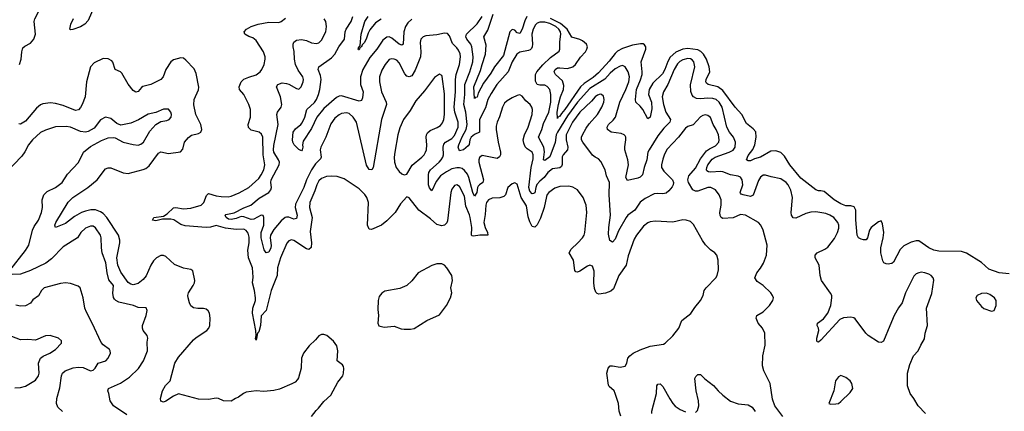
# Model space of a CAD drawing. Header units: inches. Extents: x 2001573 to 2220545, y 644482 to 846830.
# Tile 514 of 656: x 2123065 to 2130912, y 792068 to 795185. Entities that reach past the tile are written whole.
import ezdxf

# ---------------------------------------------------------------- set-up
doc = ezdxf.new("R2010")
doc.units = ezdxf.units.IN
doc.header["$MEASUREMENT"] = 0
doc.layers.add('C1729', color=7, linetype='Continuous')
doc.layers.add('C1739', color=7, linetype='Continuous')

msp = doc.modelspace()

# ---------------------------------------------------------------- linework, layer by layer
at = {"layer": 'C1729', "color": 5}
for points, elevation in [([(2123063.1, 794830), (2123077.8, 794870), (2123080.7, 794930), (2123090, 794960.3), (2123105.1, 794974.9), (2123150, 794998.2), (2123177.6, 795030), (2123190.5, 795070), (2123178.9, 795170), (2123186.5, 795193.5), (2123226.4, 795270), (2123233.8, 795310), (2123237.6, 795370), (2123228.5, 795410), (2123193.9, 795473.9), (2123150, 795528.6), (2123110, 795556.5), (2123070, 795566.8), (2123010, 795542.2)], 320), ([(2123657, 795283), (2123610, 795179.2), (2123583.2, 795150), (2123550, 795127.6), (2123487.8, 795107.8), (2123470, 795104.5), (2123463.7, 795110), (2123471.1, 795150), (2123494, 795194)], 280), ([(2127855.4, 792030), (2127843.5, 792070), (2127838.4, 792130), (2127811.3, 792210), (2127802, 792230), (2127763.9, 792263.9), (2127756.5, 792276.5), (2127744, 792370), (2127754, 792410), (2127771.6, 792428.4), (2127790, 792430.4), (2127850, 792418.4), (2127890, 792427.7), (2127902.7, 792450), (2127912, 792490), (2127926.6, 792510), (2127954.5, 792530), (2128010, 792557.6), (2128090, 792586), (2128196.6, 792603.4), (2128210, 792610.5), (2128270.8, 792669.2), (2128318.7, 792730), (2128342.9, 792790), (2128412.7, 792847.3), (2128445.3, 792894.7), (2128491.8, 792950), (2128511.1, 792988.9), (2128520.7, 793030), (2128535.1, 793050), (2128614, 793130), (2128623.6, 793150), (2128633.4, 793193.4), (2128631.7, 793271.7), (2128620.9, 793310), (2128605.2, 793330), (2128570, 793352), (2128530, 793392.3), (2128506.5, 793426.5), (2128435.7, 793555.7), (2128410, 793578.9), (2128375.3, 793590), (2128350, 793591.1), (2128270, 793572.8), (2128130, 793580.4), (2128090, 793576.4), (2128070, 793568.4), (2128037.4, 793542.6), (2127981.3, 793470), (2127962.1, 793437.9), (2127914.1, 793305.9), (2127899.1, 793230), (2127840.5, 793150), (2127797.2, 793042.8), (2127775.5, 793024.5), (2127732.5, 793007.5), (2127681.4, 793001.4), (2127666.3, 793006.4), (2127656.2, 793016.2), (2127645.1, 793045.1), (2127640.3, 793090), (2127643.3, 793183.3), (2127630, 793222.7), (2127610, 793231.1), (2127590, 793223.1), (2127530, 793182.4), (2127510, 793175.4), (2127498.3, 793178.3), (2127488.2, 793188.2), (2127478.8, 793270), (2127445.3, 793330), (2127460.2, 793359.8), (2127514, 793410), (2127550.9, 793450), (2127562.7, 793470), (2127569.8, 793490.2), (2127584.4, 793650), (2127580.4, 793710), (2127556.3, 793770), (2127511, 793831), (2127472.9, 793852.9), (2127441, 793861), (2127370, 793856.8), (2127330, 793843.9), (2127282, 793810), (2127267.5, 793792.5), (2127262.2, 793777.8), (2127246, 793690), (2127215.2, 793604.8), (2127190, 793553.1), (2127170, 793534.2), (2127150, 793538.5), (2127130, 793577.4), (2127117, 793617), (2127104.4, 793704.4), (2127062.6, 793770), (2127030, 793877), (2127010, 793885.6), (2126990, 793878.7), (2126955.8, 793850), (2126936.5, 793790), (2126922.9, 793777.1), (2126891.9, 793768.1), (2126830, 793765.8), (2126800.3, 793750), (2126785.8, 793730), (2126779, 793710), (2126775.1, 793635.1), (2126764.7, 793570), (2126773.6, 793530), (2126793.8, 793490), (2126794.6, 793470), (2126731, 793471), (2126682.6, 793462.6), (2126670, 793464.1), (2126665.6, 793470), (2126667.5, 793530), (2126654.8, 793610), (2126650, 793632.8), (2126620.5, 793700.5), (2126610, 793781.3), (2126570, 793857.3), (2126550, 793871.8), (2126530, 793864.4), (2126523.6, 793856.5), (2126510, 793836.3), (2126500.9, 793810), (2126474.7, 793585.3), (2126470, 793567.6), (2126450.9, 793549.1), (2126430, 793545.5), (2126390, 793555.1), (2126339.6, 793599.6), (2126245.8, 793670), (2126170, 793766.6), (2126150, 793775.3), (2126099.6, 793720.4), (2126056, 793650), (2125990, 793583), (2125947.7, 793550), (2125870, 793515.1), (2125850, 793518.4), (2125838, 793550), (2125844.6, 793730), (2125832.7, 793770), (2125814.6, 793794.6), (2125770, 793837.7), (2125650, 793918.7), (2125596.3, 793936.3), (2125550, 793939.1), (2125510, 793935.8), (2125470, 793920.8), (2125450, 793901.7), (2125432.8, 793870), (2125417.8, 793822.2), (2125378.3, 793730), (2125374.6, 793690), (2125395.8, 793610), (2125380.9, 793499.1), (2125389.5, 793410), (2125387.8, 793372.2), (2125370, 793357.1), (2125350, 793360.2), (2125250, 793427), (2125230, 793431.9), (2125210, 793424.8), (2125194.1, 793405.9), (2125142.8, 793290), (2125119.4, 793210), (2125117.7, 793150), (2125070.1, 793030), (2125030.1, 792869.9), (2124990, 792827), (2124985, 792750), (2124970, 792700.9), (2124959.1, 792690), (2124950, 792633.2), (2124944, 792644), (2124948.4, 792671.6), (2124945.6, 792710), (2124919.2, 792850), (2124922.6, 792890), (2124944.2, 792950), (2124945.4, 792970), (2124935.9, 793030), (2124919.3, 793090), (2124925.2, 793134.8), (2124920.9, 793210), (2124888.6, 793290), (2124884.2, 793350), (2124892.7, 793410), (2124893, 793453), (2124885.1, 793485.1), (2124870, 793506.6), (2124850, 793516.8), (2124790, 793516.2), (2124704.4, 793524.4), (2124630, 793545.9), (2124585.3, 793534.7), (2124552.3, 793532.3), (2124384.8, 793544.8), (2124350, 793553.8), (2124292.1, 793592.1), (2124270, 793597.1), (2124202.2, 793597.8), (2124150, 793583.8), (2124122.9, 793590), (2124133.2, 793610), (2124210, 793620.8), (2124240.2, 793639.8), (2124290, 793687.9), (2124310, 793689.2), (2124370, 793680.4), (2124430, 793683.9), (2124510, 793708.2), (2124532.7, 793730), (2124554.5, 793785.5), (2124570, 793802.8), (2124630, 793783.8), (2124670, 793777.8), (2124726.1, 793773.9), (2124750, 793779.3), (2124812.9, 793807.1), (2124889.9, 793850.1), (2124970, 793921.1), (2124990, 793949.1), (2125010.6, 793990), (2125018.6, 794030), (2125005.3, 794110), (2125001.8, 794250), (2124992.8, 794272.8), (2124973, 794290), (2124910, 794307.1), (2124888, 794328), (2124886.4, 794350), (2124903.8, 794410), (2124903.1, 794470), (2124889.8, 794509.8), (2124851.1, 794590), (2124817.7, 794630), (2124814, 794650), (2124829.8, 794690), (2124850, 794711.3), (2124890, 794729.2), (2124950, 794745.4), (2124981.7, 794770), (2124995.6, 794790), (2125012.8, 794830), (2125022.4, 794870), (2125021.6, 794890), (2125007.6, 794930), (2124950, 795019.3), (2124921.7, 795041.7), (2124890, 795051.5), (2124859.5, 795070), (2124855.1, 795090), (2124873.6, 795110), (2124909.7, 795130), (2124966.6, 795150), (2125050, 795165.6), (2125130, 795163.6), (2125149.3, 795170), (2125182.2, 795197.8)], 280), ([(2129146, 792026), (2129082, 792110), (2129063.9, 792163.9), (2129046, 792290), (2128995.1, 792390), (2128984.5, 792430), (2128988, 792510), (2129005.4, 792594.6), (2129004.4, 792690), (2128984.7, 792730), (2128950.9, 792770), (2128933.3, 792810), (2128939.5, 792830), (2128990, 792859.5), (2129040.5, 792910), (2129067.6, 792950), (2129071.5, 792970), (2129065.6, 792990), (2129051, 793011), (2128990, 793069.6), (2128941.4, 793101.4), (2128925.1, 793130), (2128940.5, 793170), (2128970, 793208), (2128992.7, 793247.3), (2129016.4, 793310), (2129022.6, 793390), (2128990, 793509.3), (2128970.8, 793550.8), (2128954, 793570), (2128850, 793628.5), (2128810, 793633.3), (2128750, 793608.2), (2128670, 793602), (2128655.6, 793610), (2128646.5, 793626.5), (2128644.7, 793650), (2128656.3, 793710), (2128654.8, 793750), (2128640.3, 793790), (2128611, 793830), (2128572.3, 793850), (2128550, 793850.7), (2128470, 793820.3), (2128450, 793819.3), (2128430, 793831.1), (2128394.8, 793890), (2128390.6, 793910), (2128398.5, 793941.5), (2128450, 794003.9), (2128490, 794078), (2128539.9, 794140.1), (2128562.3, 794157.7), (2128610, 794180.8), (2128635.6, 794210), (2128639.9, 794230), (2128633.1, 794270), (2128616, 794310), (2128591.2, 794350), (2128570, 794406), (2128550, 794423.5), (2128530, 794427), (2128510, 794423.8), (2128490, 794412.9), (2128432.9, 794347.1), (2128390, 794334), (2128370, 794322.4), (2128316.3, 794250), (2128226.4, 794153.6), (2128204.2, 794115.8), (2128190, 794075.6), (2128179.8, 794030), (2128180.9, 794010), (2128198.2, 793978.2), (2128267.6, 793910), (2128275.3, 793890), (2128272.2, 793870), (2128264.1, 793855.9), (2128238.3, 793821.7), (2128216, 793804), (2128190, 793798.9), (2128150, 793802.3), (2128121.7, 793798.3), (2128050, 793760.8), (2128010, 793731.8), (2127966.1, 793670), (2127912, 793628), (2127897.5, 793610), (2127836.6, 793503.4), (2127810, 793438), (2127790, 793413.2), (2127768.2, 793428.2), (2127757.8, 793477.8), (2127759.2, 793530), (2127772.7, 793630), (2127762.5, 793790), (2127765.5, 793890), (2127742, 793942), (2127729.8, 793990), (2127697.3, 794057.3), (2127678, 794078), (2127650, 794091.6), (2127630, 794107.6), (2127552, 794210), (2127543.5, 794230), (2127543.2, 794250), (2127549.1, 794270), (2127579.2, 794320.8), (2127604.1, 794355.9), (2127669.9, 794430), (2127703.9, 794490), (2127719.1, 794530), (2127721.8, 794550), (2127716.8, 794576.8), (2127701.2, 794590), (2127690, 794592), (2127670, 794585.7), (2127650, 794571.3), (2127622.1, 794537.9), (2127530.1, 794450), (2127469.6, 794370), (2127421.2, 794270), (2127419, 794230), (2127434.5, 794170), (2127430.5, 794149.5), (2127396.6, 794110), (2127387.5, 794092.5), (2127388.6, 794031.4), (2127382.1, 794017.9), (2127370, 794006.2), (2127310, 793996.9), (2127273.3, 793970), (2127244.4, 793930), (2127210, 793901.2), (2127186.9, 793873.1), (2127177.4, 793850), (2127170, 793808), (2127158.6, 793801.4), (2127150, 793799.4), (2127130, 793820.3), (2127122.9, 793850), (2127142, 794010), (2127157.1, 794077.1), (2127157, 794110), (2127148.5, 794130), (2127110, 794157.3), (2127094.5, 794174.5), (2127082.6, 794202.6), (2127078.6, 794230), (2127087.5, 794270), (2127118.1, 794330), (2127148.2, 794430), (2127152.7, 794470), (2127147.2, 794490), (2127132.8, 794510), (2127098.9, 794538.9), (2127070, 794577.6), (2127050, 794586.3), (2127030, 794582.6), (2126990, 794563.1), (2126950, 794538.7), (2126930, 794520.5), (2126912.4, 794490), (2126890, 794412), (2126871.1, 794370), (2126863.5, 794336.5), (2126863, 794310), (2126877, 794210), (2126897.8, 794130), (2126897.7, 794110), (2126890, 794093.3), (2126870, 794081.4), (2126750, 794104.4), (2126730, 794087.6), (2126723.2, 794070), (2126723, 794050), (2126762.4, 793910), (2126757.3, 793890), (2126728.6, 793871.4), (2126720.1, 793859.9), (2126714.6, 793850), (2126708.2, 793810), (2126690, 793781.5), (2126675.4, 793810), (2126645, 793930), (2126634.9, 793954.9), (2126610, 793986), (2126590, 793999.9), (2126570, 794006), (2126550, 794007.2), (2126510, 793997.9), (2126465.4, 793974.6), (2126418.4, 793941.6), (2126382.9, 793897.1), (2126350, 793822.7), (2126330, 793847.3), (2126323.9, 793870), (2126322.2, 793950), (2126326.8, 793970), (2126339.3, 793990), (2126408.9, 794050), (2126425, 794070), (2126437.3, 794090), (2126442.4, 794110), (2126439.9, 794170), (2126445.4, 794194.6), (2126457.6, 794210), (2126510, 794240.7), (2126530, 794262.4), (2126560.3, 794330), (2126560.4, 794370), (2126532.2, 794450), (2126527.7, 794490), (2126537.7, 794610), (2126536.9, 794710), (2126544.6, 794750), (2126569.9, 794829.9), (2126577.3, 794890), (2126574.5, 794914.5), (2126563.1, 794943.1), (2126550, 794962), (2126515.4, 794995.4), (2126490, 795056), (2126474.6, 795074.6), (2126450, 795077.4), (2126390, 795064.2), (2126302.7, 795057.3), (2126280.5, 795050), (2126262, 795030), (2126256.5, 795003.5), (2126261.5, 794930), (2126258.1, 794890), (2126217.7, 794782.3), (2126190, 794739.4), (2126170, 794729.9), (2126150, 794735), (2126134.6, 794754.6), (2126090, 794841.2), (2126070, 794862.2), (2126050, 794872.1), (2126030, 794874.5), (2126010, 794867.9), (2125976.6, 794830), (2125950, 794782.4), (2125933, 794730), (2125932.4, 794690), (2125947.8, 794610), (2125984.7, 794530), (2125988, 794510), (2125949.4, 794390), (2125881.1, 794010), (2125870.2, 793989.8), (2125850, 793991.8), (2125830, 794026.6), (2125748.2, 794370), (2125722.5, 794410), (2125690, 794437.4), (2125670, 794444.6), (2125630, 794438.3), (2125610, 794428.3), (2125577.7, 794402.3), (2125544.4, 794355.6), (2125504.7, 794250), (2125465.1, 794170), (2125460.7, 794150), (2125466.6, 794090), (2125462.2, 794077.8), (2125422.5, 794037.5), (2125389.7, 793990.3), (2125350.1, 793910), (2125328.8, 793850), (2125262.8, 793717.2), (2125260.4, 793690), (2125275.9, 793630), (2125270, 793602.4), (2125250, 793597.3), (2125210, 793613.9), (2125190, 793614.3), (2125180.3, 793610), (2125150, 793584.1), (2125090, 793516.1), (2125064.8, 793470), (2125061, 793450), (2125070, 793388.7), (2125067.6, 793370), (2125050, 793335.8), (2125030, 793329.6), (2125012.6, 793352.6), (2124988.1, 793450), (2124988.8, 793490), (2125009.5, 793550), (2125011.4, 793611.4), (2125005.6, 793625.6), (2124990, 793629), (2124930, 793597.3), (2124910, 793593.8), (2124850, 793616.4), (2124830, 793617.6), (2124790, 793602.7), (2124750, 793594.8), (2124730, 793597.8), (2124711.2, 793610), (2124702.9, 793630), (2124706.8, 793633.2), (2124772.9, 793647.1), (2124850, 793688.9), (2124906.2, 793710), (2124974.4, 793765.6), (2125050, 793809.4), (2125066, 793830), (2125070.4, 793850), (2125067.3, 793890), (2125070.3, 793910), (2125132.1, 794030), (2125135, 794050), (2125128.8, 794070), (2125090.8, 794130), (2125086.8, 794150), (2125090, 794183.8), (2125124.1, 794350), (2125114.2, 794430), (2125119.8, 794450), (2125147.8, 794490), (2125153, 794510), (2125144.7, 794570), (2125111.3, 794650), (2125121.6, 794670), (2125158, 794682), (2125190, 794678.5), (2125210, 794671), (2125270, 794636.5), (2125290, 794633.4), (2125308, 794650), (2125325.3, 794690), (2125326.6, 794710), (2125320.3, 794730), (2125284, 794784), (2125264.2, 794830), (2125255.6, 794870), (2125252.8, 794932.8), (2125244, 794970), (2125243.1, 794990), (2125250, 795005.5), (2125270, 795022.7), (2125310, 795028.3), (2125350, 795018.7), (2125390, 795000.2), (2125430, 794994.7), (2125450, 795002.3), (2125470, 795023.1), (2125503.9, 795090), (2125511, 795131), (2125506, 795170), (2125492.1, 795192.1)], 260), ([(2126190, 795189), (2126159.4, 795160.6), (2126140.1, 795130), (2126127.4, 795090), (2126122, 794990), (2126110, 794982.4), (2126090, 794991.6), (2126030, 795038.6), (2126010, 795047.9), (2125990, 795046.4), (2125958.1, 795021.9), (2125910.9, 794950), (2125856.1, 794883.9), (2125799.7, 794790), (2125780.2, 794730), (2125781.3, 794670), (2125801.6, 794610), (2125797.5, 794562.5), (2125790, 794542.9), (2125770, 794537.6), (2125630, 794580.4), (2125610, 794576.6), (2125590, 794564.9), (2125490, 794478), (2125432.8, 794410), (2125390, 794319.7), (2125322.9, 794217.1), (2125318.7, 794190), (2125321.3, 794170), (2125314.9, 794150), (2125310, 794142.7), (2125290, 794151.8), (2125251.2, 794190), (2125242.2, 794210), (2125238, 794230), (2125245.5, 794290), (2125262.4, 794317.6), (2125304.7, 794350), (2125315.5, 794364.4), (2125337.4, 794410), (2125354.5, 794470), (2125414.2, 794525.8), (2125429.9, 794550), (2125446.7, 794590), (2125457.1, 794630), (2125466.4, 794710), (2125461.1, 794741.1), (2125443.1, 794790), (2125448, 794810), (2125550, 794881.5), (2125576.5, 794910), (2125609.4, 794970.6), (2125654.6, 795030), (2125659.8, 795090), (2125666.3, 795110), (2125707, 795170), (2125719.5, 795210)], 240), ([(2125945.2, 795190), (2125900.8, 795159.2), (2125856, 795104), (2125841.9, 795078.1), (2125826.8, 795030), (2125810, 795001.1), (2125794.8, 794985.2), (2125790, 794969.7), (2125775.9, 794964.1), (2125774.3, 794950), (2125770, 794944.2), (2125764.7, 794944.7), (2125762, 794950), (2125767.4, 794970), (2125778.9, 794981.1), (2125787.6, 795070), (2125814.5, 795170), (2125841.8, 795210)], 220), ([(2130000, 792747.1), (2129950, 792625.2), (2129930, 792616), (2129910, 792618.4), (2129826.6, 792670), (2129807.3, 792690), (2129723.9, 792803.9), (2129712.9, 792812.9), (2129690, 792816.9), (2129630, 792811.6), (2129601, 792799), (2129450, 792635.1), (2129430, 792618.7), (2129421.7, 792621.7), (2129417.6, 792630), (2129418.7, 792650), (2129432.8, 792710), (2129430.9, 792730.9), (2129420.7, 792750), (2129422, 792770), (2129470, 792802.8), (2129505.7, 792850), (2129530.6, 792910), (2129538.2, 792970), (2129536.4, 792990), (2129527.2, 793007.2), (2129455.1, 793110), (2129445.1, 793150), (2129435.3, 793230), (2129403.7, 793290), (2129403.7, 793310), (2129419.3, 793330), (2129482, 793358), (2129504.4, 793375.6), (2129557.7, 793442.3), (2129582.9, 793490), (2129594.5, 793525.5), (2129594, 793550), (2129586.2, 793570), (2129553.5, 793610), (2129522.6, 793630), (2129490, 793641.9), (2129410, 793654.6), (2129370, 793652.1), (2129330, 793641.5), (2129250, 793604.4), (2129230, 793608.2), (2129215.4, 793630), (2129212.2, 793650), (2129223.7, 793770), (2129210, 793829.5), (2129190, 793869.7), (2129174.2, 793890), (2129130, 793917.7), (2129053.5, 793933.5), (2129010, 793947.6), (2128990, 793947.3), (2128970, 793932.1), (2128954.3, 793905.7), (2128911.3, 793788.7), (2128890, 793778.8), (2128830.6, 793790.6), (2128816.2, 793796.2), (2128810, 793803.7), (2128807.4, 793810), (2128828.4, 793870), (2128822.3, 793910), (2128810, 793931.5), (2128790, 793939.5), (2128730, 793949.2), (2128670, 793975.3), (2128650, 793978.1), (2128572.3, 793972.3), (2128553.7, 793973.7), (2128541.5, 793981.5), (2128537.7, 793990), (2128540.5, 794010), (2128549.9, 794030), (2128583.9, 794076.1), (2128608.1, 794091.9), (2128720.5, 794130), (2128750, 794146.8), (2128768, 794170), (2128769.2, 794210), (2128754.2, 794250), (2128722.9, 794290), (2128700.8, 794330), (2128662.6, 794490), (2128639.9, 794530), (2128614.6, 794550), (2128590, 794559.1), (2128550, 794561.9), (2128490, 794555.2), (2128457.6, 794557.6), (2128434.8, 794570), (2128424.1, 794584.1), (2128413.5, 794613.5), (2128412.2, 794667.8), (2128445.9, 794810), (2128437.9, 794850), (2128425.5, 794865.5), (2128410, 794874.3), (2128390, 794876.6), (2128350, 794867.1), (2128326.8, 794853.2), (2128306.5, 794833.5), (2128281, 794790), (2128230.4, 794669.6), (2128196.1, 794610), (2128186.4, 794570), (2128196.8, 794510), (2128213.8, 794450), (2128252.6, 794390), (2128246.2, 794370), (2128197.9, 794322.1), (2128150, 794261.2), (2128080.9, 794150), (2128071.6, 794130), (2128063.9, 794070), (2128041, 794010), (2128029, 793951), (2128010, 793933), (2127990, 793923.9), (2127910, 793906), (2127896.9, 793930), (2127916.8, 794030), (2127910.7, 794069.3), (2127887.7, 794150), (2127886.6, 794173.4), (2127896, 794230), (2127895.5, 794250), (2127890, 794261.6), (2127882.4, 794270), (2127858.9, 794278.9), (2127779.3, 794290), (2127748.4, 794310), (2127746.2, 794330), (2127758.5, 794350), (2127795.3, 794384.7), (2127812.8, 794410), (2127847.9, 794530), (2127896.4, 794630), (2127919.1, 794690), (2127925.2, 794730), (2127914.5, 794770), (2127890.5, 794810.6), (2127870, 794819.8), (2127850, 794816.5), (2127810, 794794), (2127770, 794760.9), (2127728, 794712), (2127610, 794638.5), (2127510, 794528), (2127430, 794421.3), (2127350.1, 794290), (2127341.3, 794270), (2127332.3, 794207.7), (2127290, 794094.8), (2127250, 794063.2), (2127238.3, 794070), (2127246.8, 794133.2), (2127243.3, 794170), (2127199.9, 794250), (2127226, 794310), (2127240.8, 794359.2), (2127281.2, 794450), (2127297.1, 794530), (2127298.4, 794590), (2127289.8, 794630), (2127270, 794654.4), (2127250, 794663.9), (2127210, 794664.2), (2127189.8, 794670), (2127176.7, 794696.7), (2127175.2, 794750), (2127185.5, 794770), (2127234.4, 794825.6), (2127296.6, 794883.4), (2127365, 794935), (2127370.6, 794950), (2127370.4, 795010), (2127377.7, 795070), (2127373.7, 795090), (2127362.1, 795110), (2127337.8, 795130), (2127290, 795154.2), (2127250, 795164.8), (2127210, 795165.8), (2127190, 795158.4), (2127175.5, 795144.5), (2127156.8, 795110), (2127145.7, 795070), (2127151.8, 794990), (2127150.5, 794970), (2127143.8, 794956.2), (2127134.5, 794945.5), (2127120.5, 794939.5), (2127051.9, 794928.1), (2127027.3, 794910), (2126990.1, 794849.9), (2126957, 794770), (2126868.6, 794670), (2126821.2, 794598.8), (2126796.2, 794550), (2126776.3, 794483.7), (2126729, 794391), (2126730, 794289.6), (2126690, 794272.4), (2126662.5, 794250), (2126652.4, 794230), (2126647.8, 794192.3), (2126639.9, 794180.1), (2126602, 794150), (2126570, 794141.1), (2126559.9, 794170), (2126564.8, 794190), (2126590, 794253.4), (2126623.3, 794310), (2126632.1, 794350), (2126621.3, 794450), (2126605.8, 794510), (2126611.7, 794590), (2126611.3, 794670), (2126652.3, 794770), (2126675.5, 794850), (2126680.2, 794890), (2126669.4, 794970), (2126659.9, 794990), (2126628.2, 795030), (2126620.2, 795050), (2126626.7, 795070), (2126710, 795152.5), (2126750.9, 795210)], 240), ([(2127106.6, 795210), (2127090, 795176.5), (2127070, 795109.8), (2127050, 795074.5), (2127030, 795080.8), (2127010, 795101.1), (2126990, 795108), (2126970, 795087.7), (2126919.4, 794900.6), (2126848.2, 794810), (2126819.2, 794760.8), (2126760.3, 794679.7), (2126718.9, 794601.1), (2126710, 794569.6), (2126694.9, 794565.1), (2126690, 794559), (2126684, 794650), (2126738.4, 794781.6), (2126749.9, 794830), (2126778.4, 794910), (2126783, 794983), (2126764.2, 795050), (2126797.1, 795102.9), (2126838.2, 795230)], 220), ([(2130000, 793240.9), (2129990, 793238.7), (2129970, 793241.6), (2129953.2, 793250), (2129944.4, 793264.4), (2129928.4, 793330), (2129928.5, 793370), (2129947.8, 793450), (2129952.7, 793490), (2129940.7, 793560.7), (2129930, 793584), (2129910, 793576), (2129850.2, 793529.8), (2129837, 793510), (2129821.6, 793450), (2129810, 793432.7), (2129790, 793432), (2129770, 793438.4), (2129749.7, 793449.7), (2129739.7, 793470), (2129728.3, 793591.7), (2129728.6, 793668.6), (2129714.7, 793694.7), (2129690, 793704.7), (2129650, 793704.7), (2129610, 793718.3), (2129555.6, 793750), (2129476.5, 793816.5), (2129450, 793823.9), (2129430, 793822.3), (2129410, 793829.7), (2129290, 793923.2), (2129202.6, 794030), (2129159.7, 794099.7), (2129130, 794127.3), (2129090, 794140.3), (2129050, 794139), (2128970, 794090.6), (2128922.3, 794077.7), (2128890, 794063), (2128870, 794060.5), (2128857, 794070), (2128870, 794103.8), (2128907.5, 794152.5), (2128924.1, 794190), (2128935.4, 794250), (2128932.2, 794292.2), (2128910, 794316.9), (2128858.6, 794358.6), (2128819.8, 794430), (2128768.3, 794488.3), (2128670, 794621.4), (2128630, 794650.4), (2128551.8, 794670), (2128539.8, 794679.8), (2128534.4, 794690), (2128537, 794710), (2128563.9, 794770), (2128560.5, 794810), (2128537.8, 794870), (2128514.8, 794910), (2128492.5, 794932.5), (2128470, 794944.2), (2128390, 794956.9), (2128350, 794951.1), (2128293.9, 794926.1), (2128250, 794885.9), (2128230, 794852.2), (2128206.2, 794790), (2128186.7, 794753.3), (2128110, 794680.6), (2128082.6, 794630), (2128076.1, 794590), (2128099.6, 794530), (2128103.2, 794476.8), (2128090, 794409.2), (2128070, 794395.1), (2128030, 794469.6), (2128010, 794497.6), (2127976.4, 794530), (2127972.4, 794550), (2127979.9, 794630), (2128012.9, 794707.1), (2128024.6, 794750), (2128026.4, 794770), (2128018.3, 794850), (2128055.4, 794950), (2128054.1, 794970), (2128045.2, 794985.2), (2128032.5, 794992.5), (2128013.5, 794993.5), (2127950, 794983.5), (2127870, 794957), (2127830, 794934.2), (2127810, 794916.4), (2127763.9, 794856.1), (2127678.7, 794761.3), (2127635.6, 794724.4), (2127563.4, 794676.6), (2127533.5, 794650), (2127410.8, 794470), (2127382.2, 794437.8), (2127370, 794416.2), (2127351.9, 794408.1), (2127350, 794399), (2127349.3, 794449.3), (2127359.7, 794510), (2127373.9, 794570), (2127399.3, 794630), (2127402.8, 794662.8), (2127390, 794698.4), (2127335.2, 794750), (2127325.5, 794770), (2127331.3, 794788.7), (2127350, 794801.2), (2127370, 794803.1), (2127430, 794796.8), (2127472.3, 794810), (2127494.4, 794830), (2127533.5, 794886.5), (2127573.1, 794930), (2127585.2, 794950), (2127590.5, 794970), (2127582.6, 794990), (2127550, 795016.4), (2127528.2, 795028.2), (2127466.4, 795046.4), (2127427.9, 795110), (2127374.3, 795154.3), (2127294.8, 795194.8)], 220), ([(2125390, 792026), (2125426.5, 792073.5), (2125447.5, 792092.5), (2125490, 792146), (2125544.1, 792195.9), (2125600.5, 792299.5), (2125639, 792350), (2125645.2, 792370), (2125649.1, 792409.1), (2125644.7, 792424.7), (2125637.2, 792437.2), (2125595.3, 792470), (2125601.2, 792550), (2125592.7, 792590), (2125565.8, 792625.8), (2125512.5, 792672.5), (2125490, 792679), (2125470, 792679), (2125450, 792669), (2125422.8, 792637.2), (2125370.7, 792590), (2125325.5, 792530), (2125310.4, 792490), (2125307, 792410), (2125287, 792333), (2125279.9, 792320.1), (2125259.4, 792300.6), (2125234.4, 792285.6), (2125136.5, 792243.5), (2125090, 792233), (2125010, 792226.3), (2124950, 792231.3), (2124870, 792219.1), (2124847.7, 792210), (2124810, 792179.5), (2124784.7, 792170), (2124750, 792148), (2124690, 792152), (2124650, 792169.6), (2124630, 792172), (2124570, 792161.1), (2124490, 792165.1), (2124330, 792206), (2124290, 792187.9), (2124230, 792147.8), (2124210, 792141.5), (2124190, 792147.8), (2124186.2, 792170), (2124204, 792230), (2124227.8, 792272.2), (2124265.1, 792310), (2124302.4, 792450), (2124330, 792499.5), (2124450, 792637), (2124470, 792655.3), (2124556.2, 792710), (2124573.3, 792730), (2124580.5, 792750), (2124582.9, 792810), (2124576.3, 792850), (2124568.2, 792868.2), (2124550, 792881.6), (2124530, 792886), (2124484.9, 792884.9), (2124450, 792891.3), (2124427.5, 792907.5), (2124417.4, 792930), (2124406.6, 792970), (2124405.1, 792990), (2124409.6, 793009.6), (2124448.7, 793070), (2124459.1, 793090), (2124462, 793110), (2124445.6, 793185.6), (2124430, 793196.3), (2124370, 793207.7), (2124297.3, 793237.3), (2124230, 793299.3), (2124210, 793306.8), (2124190, 793306.8), (2124156, 793290), (2124130, 793265.7), (2124109.1, 793230.9), (2124072.9, 793147.1), (2124050, 793116.2), (2124010, 793085.8), (2123970, 793075.5), (2123950, 793079.3), (2123930, 793092.6), (2123870, 793174.6), (2123845.7, 793230), (2123838, 793290), (2123863, 793410), (2123862.7, 793430), (2123852.2, 793470), (2123759.9, 793610), (2123730, 793643.4), (2123710, 793656.1), (2123670, 793671.5), (2123632.3, 793672.3), (2123590, 793662.1), (2123558, 793650), (2123502.1, 793617.9), (2123430, 793563), (2123349.3, 793530), (2123344.4, 793550), (2123352.1, 793570), (2123450, 793733.2), (2123488.7, 793770), (2123608, 793850), (2123682, 793910), (2123750, 793997.1), (2123770, 794004.9), (2123790, 794004.9), (2123890, 793965.2), (2123930, 793959.7), (2124050, 793991.9), (2124070, 794000.2), (2124097, 794023), (2124170, 794122.3), (2124190, 794134.6), (2124250, 794121.3), (2124346.6, 794133.4), (2124364.2, 794155.8), (2124379.1, 794210), (2124410, 794248.7), (2124435, 794264.9), (2124490, 794279.5), (2124509.3, 794290), (2124515.6, 794310), (2124509.7, 794350), (2124469.9, 794430), (2124452.3, 794507.7), (2124454.6, 794550), (2124490, 794626.8), (2124491.9, 794648.1), (2124470, 794757.2), (2124454.8, 794794.8), (2124390, 794864.5), (2124370, 794879.3), (2124350, 794882.7), (2124290, 794865.2), (2124270, 794849.3), (2124230, 794789.6), (2124209.3, 794730), (2124190.6, 794709.4), (2124110, 794668.2), (2124046.8, 794653.2), (2124034.7, 794645.3), (2124010, 794613.2), (2123990, 794607.3), (2123970, 794620.9), (2123930, 794672.3), (2123879.4, 794759.4), (2123867.8, 794770), (2123826.3, 794790), (2123806.9, 794846.9), (2123798, 794858), (2123770, 794872.6), (2123730, 794877.3), (2123657.3, 794842.7), (2123630.2, 794809.8), (2123596.5, 794690), (2123586.4, 794570), (2123563.7, 794510), (2123550, 794485.1), (2123532.7, 794467.3), (2123510, 794461.8), (2123410, 794503.6), (2123350, 794518.4), (2123310, 794522.9), (2123250, 794515), (2123230, 794507.6), (2123198.7, 794481.3), (2123110, 794378.2), (2123070, 794354.3), (2123057, 794357)], 320), ([(2122985.7, 793190), (2123110, 793347.2), (2123136.5, 793390), (2123168.1, 793510), (2123181, 793539), (2123214.8, 793590), (2123237.8, 793650), (2123245.8, 793690), (2123243.9, 793750), (2123258.3, 793790), (2123282.6, 793817.4), (2123350, 793849), (2123404.2, 793890), (2123445.2, 793954.8), (2123532.6, 794047.4), (2123572.6, 794130), (2123630, 794176.5), (2123716.3, 794223.7), (2123770, 794245.2), (2123808.7, 794248.7), (2123825.5, 794245.5), (2123890, 794210.4), (2123970, 794192), (2124010, 794187.2), (2124030, 794194), (2124051, 794210), (2124101, 794299), (2124149.8, 794350.2), (2124190, 794375.8), (2124237.4, 794382.6), (2124256, 794390), (2124271.8, 794410), (2124274, 794430), (2124269.4, 794450), (2124250, 794473), (2124210, 794473.1), (2124150, 794446.3), (2124090, 794434.3), (2124011.9, 794388.1), (2123950, 794360.4), (2123870, 794345.6), (2123838.9, 794358.9), (2123790, 794398), (2123750, 794409.3), (2123710, 794387), (2123657.3, 794322.7), (2123610, 794294.7), (2123590, 794289.7), (2123550, 794294.8), (2123470, 794328.7), (2123434, 794334), (2123350, 794332.8), (2123270, 794306.8), (2123230, 794286.4), (2123166.9, 794230), (2123135.5, 794190), (2123106.4, 794133.6), (2123081.4, 794098.6), (2122955.8, 793970)], 340), ([(2123918.9, 792038.9), (2123812.3, 792112.3), (2123786, 792150), (2123775.3, 792210), (2123767.1, 792230), (2123771.6, 792250), (2123867, 792293), (2123941.1, 792338.9), (2124010.4, 792409.6), (2124050.8, 792470), (2124082.5, 792550), (2124081.3, 792618.7), (2124086, 792650), (2124079.5, 792670), (2124049.6, 792710), (2124042.4, 792730), (2124042.4, 792750), (2124072.4, 792830), (2124080.9, 792870), (2124071.9, 792891.9), (2124010, 792894.5), (2123971.1, 792911.1), (2123855.6, 792935.6), (2123830, 792949.2), (2123820.4, 792960.4), (2123813.4, 792973.4), (2123807, 793007), (2123811.8, 793070), (2123774.3, 793114.3), (2123761.7, 793170), (2123752.2, 793250), (2123722.9, 793330), (2123715.6, 793370), (2123714.6, 793450), (2123709.9, 793469.8), (2123670, 793529.6), (2123650, 793541.7), (2123630, 793542.3), (2123590, 793525.7), (2123551.8, 793490), (2123525.3, 793450), (2123410, 793377.6), (2123319.4, 793280.6), (2123273.5, 793246.5), (2123150, 793189), (2123070, 793158.2), (2123003.8, 793156.2)], 340), ([(2123405.1, 792065.1), (2123370, 792101.2), (2123358, 792130), (2123361.5, 792170), (2123385.7, 792254.3), (2123398, 792350), (2123407.1, 792370), (2123426, 792390), (2123490, 792412.6), (2123530, 792420.2), (2123570, 792415.2), (2123630, 792390.3), (2123650, 792394.4), (2123667.3, 792410), (2123689.8, 792450.2), (2123751.6, 792470), (2123769.7, 792490), (2123787.8, 792530), (2123787, 792550), (2123779.4, 792559.4), (2123730, 792596.2), (2123714.6, 792614.6), (2123642.2, 792770), (2123596.4, 792856.4), (2123584.7, 792890), (2123571.4, 792970), (2123547, 793050), (2123530, 793065.1), (2123470, 793086.3), (2123430, 793089.7), (2123390, 793086.3), (2123260.7, 793050), (2123238.7, 793030), (2123214.1, 792985.9), (2123170, 792954.7), (2123150.2, 792929.8), (2123110, 792906.2), (2123070, 792905.4), (2123032.9, 792912.9)], 360), ([(2123025.2, 792254.8), (2123070, 792258.5), (2123111.8, 792268.2), (2123190, 792316.5), (2123216, 792350), (2123219.2, 792370), (2123216, 792450), (2123229.8, 792490.2), (2123252.1, 792507.9), (2123305.2, 792530), (2123350, 792560.5), (2123398, 792610), (2123397, 792630), (2123374, 792650), (2123309, 792671), (2123270, 792669.6), (2123190, 792633.5), (2123130, 792638.4), (2123070, 792637.3), (2123002.9, 792662.9)], 380), ([(2128450, 792059.1), (2128466, 792074), (2128476.4, 792110), (2128474, 792150), (2128455, 792230), (2128446.9, 792330), (2128454.5, 792345.5), (2128470, 792360.5), (2128490, 792362), (2128525.7, 792325.7), (2128594.2, 792274.2), (2128632, 792230), (2128670, 792194.9), (2128730, 792149.1), (2128790, 792126.9), (2128870, 792118.3), (2128901.8, 792101.8), (2128925.7, 792065.7)], 260), ([(2128102, 792050), (2128102.6, 792070), (2128140.9, 792210), (2128142.4, 792270), (2128150, 792284), (2128170, 792286), (2128190, 792265.5), (2128246.6, 792166.6), (2128270, 792130.4), (2128290, 792108.9), (2128330, 792082), (2128370, 792063.1)], 260)]:
    msp.add_lwpolyline(points, dxfattribs=dict(at, elevation=elevation))
for points, elevation in [([(2126411.5, 794751.5), (2126370, 794725.6), (2126290, 794618), (2126220.8, 794539.2), (2126177.7, 794462.3), (2126123.9, 794390), (2126094.4, 794325.6), (2126079.3, 794270), (2126054, 794130), (2126049.2, 794090), (2126051.3, 794050), (2126064, 794010), (2126090, 793976.4), (2126110, 793958.4), (2126130, 793950.4), (2126150, 793956.3), (2126191.5, 794028.5), (2126270, 794091.1), (2126288.9, 794110), (2126300.2, 794130), (2126306, 794150), (2126308.4, 794190), (2126304.7, 794250), (2126307.5, 794270), (2126315.6, 794284.4), (2126336.4, 794303.6), (2126392.9, 794327.1), (2126417.4, 794342.6), (2126435.1, 794364.9), (2126445, 794390), (2126450.4, 794429.6), (2126450, 794595.3), (2126433, 794733), (2126430, 794741.2)], 280), ([(2126390, 793242.6), (2126350, 793228.3), (2126241.6, 793170), (2126190, 793106), (2126150, 793069.7), (2126093.7, 793046.3), (2125975.2, 793024.8), (2125950, 793009.2), (2125930, 792982), (2125921.6, 792950), (2125918, 792878), (2125924, 792830), (2125918.8, 792770), (2125928, 792748), (2125970, 792738.8), (2126050, 792746), (2126105.1, 792725.1), (2126130, 792722), (2126179.3, 792720.7), (2126210, 792728), (2126309.8, 792790.2), (2126410, 792835.5), (2126466, 792910), (2126498.9, 792970), (2126508.2, 793010), (2126501.3, 793050), (2126513, 793110), (2126509.7, 793149.7), (2126469.6, 793210), (2126450, 793231.5), (2126430, 793241.3)], 320), ([(2129610, 792354), (2129590, 792342), (2129568, 792310), (2129554, 792230), (2129514, 792130), (2129530, 792124.7), (2129570, 792126), (2129590, 792131), (2129610, 792144.7), (2129683.2, 792216.8), (2129704, 792250), (2129697.2, 792290), (2129684, 792310), (2129650, 792337.2)], 260)]:
    msp.add_lwpolyline(points, close=True, dxfattribs=dict(at, elevation=elevation))
at = {"layer": 'C1739', "color": 5}
for points, elevation in [([(2130950, 793161.1), (2130870.9, 793170.9), (2130790, 793198.9), (2130730, 793253.7), (2130610, 793328), (2130570, 793339), (2130390, 793343.9), (2130350.6, 793350.6), (2130310, 793367.9), (2130230, 793424.8), (2130210, 793425.8), (2130170, 793414.8), (2130110, 793386), (2130083.2, 793356.8), (2130030, 793255.1), (2130015.6, 793244.4), (2130000, 793240.9)], 220), ([(2130285.1, 792050), (2130225.1, 792110), (2130191.5, 792170), (2130162.4, 792210), (2130139.7, 792270), (2130140.5, 792370), (2130159.6, 792440.4), (2130189.4, 792510), (2130226, 792550), (2130245.8, 792594.2), (2130275.6, 792644.4), (2130282, 792690), (2130299.5, 792750), (2130292.7, 792890), (2130334.2, 793005.8), (2130351.4, 793111.4), (2130344.5, 793130), (2130329.6, 793149.7), (2130310, 793160.7), (2130278, 793170), (2130250, 793174.7), (2130230, 793171.3), (2130210, 793161.3), (2130190, 793142.9), (2130124.2, 793010), (2130098.7, 792930), (2130070, 792891.5), (2130034, 792830), (2130000, 792747.1)], 240)]:
    msp.add_lwpolyline(points, dxfattribs=dict(at, elevation=elevation))
at = {"layer": 'C1739', "color": 5, "elevation": 240}
msp.add_lwpolyline([(2130770, 793007.8), (2130730, 793005.1), (2130696, 792990), (2130686, 792970), (2130690.8, 792950), (2130730, 792901), (2130750, 792886), (2130810, 792865.5), (2130830, 792871.3), (2130846, 792910), (2130846, 792950), (2130834.5, 792970), (2130797.4, 792997.4)], close=True, dxfattribs=at)

doc.saveas('drawing.dxf')
